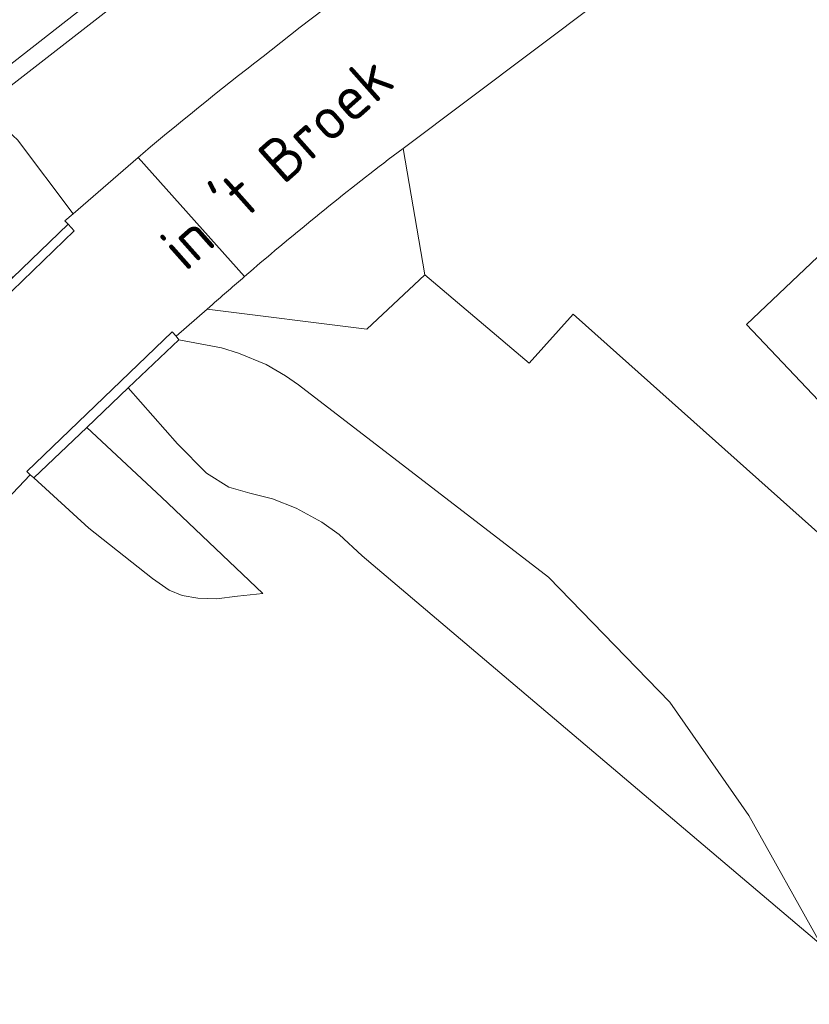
# Model space of a CAD drawing. Extents: x 184422 to 188298, y 343471 to 350189.
# Tile 490 of 513: x 187420 to 187452, y 349550 to 349590. Entities that reach past the tile are written whole.
import ezdxf
from ezdxf.enums import TextEntityAlignment as Align

# ---------------------------------------------------------------- set-up
doc = ezdxf.new("R2010")
doc.units = 0
for name, color, linetype, lineweight in [('B-WA-GR-GRAS-GV', 252, 'Continuous', 13), ('B-WA-GR-GROENVOORZIENING-GV', 252, 'Continuous', 18), ('B-WA-GW-TALUD_KRUIN-G', 252, 'Continuous', 18), ('B-WA-IE-TERREINAFSCHEIDING_KUNSTMATIG_MUUR-GV', 252, 'Continuous', 18), ('B-WA-OG-TERREIN_CULTUURSCHEIDING-GV', 252, 'Continuous', 18), ('B-WA-OG-TERREIN_ERF-GV', 252, 'Continuous', 18), ('B-WA-OG-TOPOGRAFIE-T18', 252, 'Continuous', 18), ('B-WA-VH-VERHARDING_ASFALT-GV', 252, 'Continuous', 18), ('B-WA-VH-VERHARDING_GESLOTEN-GV', 252, 'Continuous', 18), ('B-WA-VH-VERHARDING_OPEN-GV', 252, 'Continuous', 18)]:
    doc.layers.add(name, color=color, linetype=linetype, lineweight=lineweight)
doc.styles.add('NLCS-ISO-M1000-T18', font='NLCS-ISO.ttf', dxfattribs={"height": 1.8})

msp = doc.modelspace()

# ---------------------------------------------------------------- linework, layer by layer
at = {"layer": 'B-WA-GR-GRAS-GV', "flags": 128}
for points in [[(187421.531, 349582.014), (187421.394, 349582.142), (187421.732, 349582.435), (187419.456, 349585.459), (187419.103, 349585.788), (187418.724, 349586.088), (187418.322, 349586.359), (187417.902, 349586.596), (187417.833, 349586.631), (187417.252, 349586.179), (187417.183, 349586.27), (187415.346, 349584.827), (187415.673, 349584.607), (187415.966, 349584.344), (187418.105, 349581.613), (187419.25, 349579.823)], [(187421.531, 349582.014), (187421.394, 349582.142), (187421.732, 349582.435), (187419.456, 349585.459), (187419.103, 349585.788), (187418.724, 349586.088), (187418.322, 349586.359), (187417.902, 349586.596), (187417.833, 349586.631), (187417.252, 349586.179), (187417.183, 349586.27), (187415.346, 349584.827), (187415.673, 349584.607), (187415.966, 349584.344), (187418.105, 349581.613), (187419.25, 349579.823)], [(187421.531, 349582.014), (187421.394, 349582.142), (187421.732, 349582.435), (187419.456, 349585.459), (187419.103, 349585.788), (187418.724, 349586.088), (187418.322, 349586.359), (187417.902, 349586.596), (187417.833, 349586.631), (187417.252, 349586.179), (187417.183, 349586.27), (187415.346, 349584.827), (187415.673, 349584.607), (187415.966, 349584.344), (187418.105, 349581.613), (187419.25, 349579.823)], [(187423.98, 349575.313), (187426.002, 349573.034), (187427.181, 349571.826), (187428.093, 349571.258), (187428.958, 349571.009), (187429.886, 349570.784), (187430.844, 349570.4), (187431.897, 349569.826), (187432.609, 349569.315), (187433.552, 349568.446), (187452.314, 349552.543), (187449.364, 349557.824), (187446.13, 349562.471), (187441.165, 349567.571), (187430.941, 349575.442), (187430.417, 349575.808), (187429.618, 349576.273), (187428.492, 349576.738), (187427.8, 349576.956), (187426.047, 349577.285)], [(187423.98, 349575.313), (187426.002, 349573.034), (187427.181, 349571.826), (187428.093, 349571.258), (187428.958, 349571.009), (187429.886, 349570.784), (187430.844, 349570.4), (187431.897, 349569.826), (187432.609, 349569.315), (187433.552, 349568.446), (187452.314, 349552.543), (187449.364, 349557.824), (187446.13, 349562.471), (187441.165, 349567.571), (187430.941, 349575.442), (187430.417, 349575.808), (187429.618, 349576.273), (187428.492, 349576.738), (187427.8, 349576.956), (187426.047, 349577.285)], [(187423.98, 349575.313), (187426.002, 349573.034), (187427.181, 349571.826), (187428.093, 349571.258), (187428.958, 349571.009), (187429.886, 349570.784), (187430.844, 349570.4), (187431.897, 349569.826), (187432.609, 349569.315), (187433.552, 349568.446), (187452.314, 349552.543), (187449.364, 349557.824), (187446.13, 349562.471), (187441.165, 349567.571), (187430.941, 349575.442), (187430.417, 349575.808), (187429.618, 349576.273), (187428.492, 349576.738), (187427.8, 349576.956), (187426.047, 349577.285)], [(187429.488, 349566.906), (187425.338, 349570.844), (187422.29, 349573.701), (187420.121, 349571.632), (187422.369, 349569.579), (187424.973, 349567.523), (187425.65, 349567.041), (187426.193, 349566.823), (187426.835, 349566.712), (187427.598, 349566.69), (187428.454, 349566.804)], [(187429.488, 349566.906), (187425.338, 349570.844), (187422.29, 349573.701), (187420.121, 349571.632), (187422.369, 349569.579), (187424.973, 349567.523), (187425.65, 349567.041), (187426.193, 349566.823), (187426.835, 349566.712), (187427.598, 349566.69), (187428.454, 349566.804)], [(187429.488, 349566.906), (187425.338, 349570.844), (187422.29, 349573.701), (187420.121, 349571.632), (187422.369, 349569.579), (187424.973, 349567.523), (187425.65, 349567.041), (187426.193, 349566.823), (187426.835, 349566.712), (187427.598, 349566.69), (187428.454, 349566.804)]]:
    msp.add_lwpolyline(points, close=True, dxfattribs=at)
at = {"layer": 'B-WA-GR-GROENVOORZIENING-GV', "flags": 128}
for points in [[(187526.444, 349591.503), (187522.799, 349588.727), (187528.259, 349581.556), (187533.083, 349574.874), (187489.255, 349536.32), (187442.173, 349578.334), (187440.382, 349576.327), (187436.112, 349579.934)], [(187526.444, 349591.503), (187522.799, 349588.727), (187528.259, 349581.556), (187533.083, 349574.874), (187489.255, 349536.32), (187442.173, 349578.334), (187440.382, 349576.327), (187436.112, 349579.934)], [(187526.444, 349591.503), (187522.799, 349588.727), (187528.259, 349581.556), (187533.083, 349574.874), (187489.255, 349536.32), (187442.173, 349578.334), (187440.382, 349576.327), (187436.112, 349579.934)], [(187436.112, 349579.934), (187433.741, 349577.713), (187427.211, 349578.538), (187425.948, 349577.434), (187426.047, 349577.285), (187427.8, 349576.956), (187428.492, 349576.738), (187429.618, 349576.273), (187430.417, 349575.808), (187430.941, 349575.442), (187441.165, 349567.571), (187446.13, 349562.471), (187449.364, 349557.824), (187452.314, 349552.543), (187433.552, 349568.446), (187432.609, 349569.315), (187431.897, 349569.826), (187430.844, 349570.4), (187429.886, 349570.784), (187428.958, 349571.009), (187428.093, 349571.258), (187427.181, 349571.826), (187426.002, 349573.034), (187423.98, 349575.313), (187422.29, 349573.701), (187425.338, 349570.844), (187429.488, 349566.906), (187428.454, 349566.804), (187427.598, 349566.69), (187426.835, 349566.712), (187426.193, 349566.823), (187425.65, 349567.041), (187424.973, 349567.523), (187422.369, 349569.579), (187420.121, 349571.632), (187419.977, 349571.767), (187417.818, 349569.492)], [(187436.112, 349579.934), (187433.741, 349577.713), (187427.211, 349578.538), (187425.948, 349577.434), (187426.047, 349577.285), (187427.8, 349576.956), (187428.492, 349576.738), (187429.618, 349576.273), (187430.417, 349575.808), (187430.941, 349575.442), (187441.165, 349567.571), (187446.13, 349562.471), (187449.364, 349557.824), (187452.314, 349552.543), (187433.552, 349568.446), (187432.609, 349569.315), (187431.897, 349569.826), (187430.844, 349570.4), (187429.886, 349570.784), (187428.958, 349571.009), (187428.093, 349571.258), (187427.181, 349571.826), (187426.002, 349573.034), (187423.98, 349575.313), (187422.29, 349573.701), (187425.338, 349570.844), (187429.488, 349566.906), (187428.454, 349566.804), (187427.598, 349566.69), (187426.835, 349566.712), (187426.193, 349566.823), (187425.65, 349567.041), (187424.973, 349567.523), (187422.369, 349569.579), (187420.121, 349571.632), (187419.977, 349571.767), (187417.818, 349569.492)], [(187436.112, 349579.934), (187433.741, 349577.713), (187427.211, 349578.538), (187425.948, 349577.434), (187426.047, 349577.285), (187427.8, 349576.956), (187428.492, 349576.738), (187429.618, 349576.273), (187430.417, 349575.808), (187430.941, 349575.442), (187441.165, 349567.571), (187446.13, 349562.471), (187449.364, 349557.824), (187452.314, 349552.543), (187433.552, 349568.446), (187432.609, 349569.315), (187431.897, 349569.826), (187430.844, 349570.4), (187429.886, 349570.784), (187428.958, 349571.009), (187428.093, 349571.258), (187427.181, 349571.826), (187426.002, 349573.034), (187423.98, 349575.313), (187422.29, 349573.701), (187425.338, 349570.844), (187429.488, 349566.906), (187428.454, 349566.804), (187427.598, 349566.69), (187426.835, 349566.712), (187426.193, 349566.823), (187425.65, 349567.041), (187424.973, 349567.523), (187422.369, 349569.579), (187420.121, 349571.632), (187419.977, 349571.767), (187417.818, 349569.492)]]:
    msp.add_lwpolyline(points, dxfattribs=at)
at = {"layer": 'B-WA-GW-TALUD_KRUIN-G', "flags": 128}
for points in [[(187423.98, 349575.313), (187426.002, 349573.034), (187427.181, 349571.826), (187428.093, 349571.258), (187428.958, 349571.009), (187429.886, 349570.784), (187430.844, 349570.4), (187431.897, 349569.826), (187432.609, 349569.315), (187433.552, 349568.446), (187452.314, 349552.543)], [(187423.98, 349575.313), (187426.002, 349573.034), (187427.181, 349571.826), (187428.093, 349571.258), (187428.958, 349571.009), (187429.886, 349570.784), (187430.844, 349570.4), (187431.897, 349569.826), (187432.609, 349569.315), (187433.552, 349568.446), (187452.314, 349552.543)], [(187423.98, 349575.313), (187426.002, 349573.034), (187427.181, 349571.826), (187428.093, 349571.258), (187428.958, 349571.009), (187429.886, 349570.784), (187430.844, 349570.4), (187431.897, 349569.826), (187432.609, 349569.315), (187433.552, 349568.446), (187452.314, 349552.543)], [(187429.488, 349566.906), (187425.338, 349570.844), (187422.29, 349573.701)], [(187429.488, 349566.906), (187425.338, 349570.844), (187422.29, 349573.701)], [(187429.488, 349566.906), (187425.338, 349570.844), (187422.29, 349573.701)]]:
    msp.add_lwpolyline(points, dxfattribs=at)
at = {"layer": 'B-WA-IE-TERREINAFSCHEIDING_KUNSTMATIG_MUUR-GV', "flags": 128}
for points in [[(187421.531, 349582.014), (187419.25, 349579.823), (187417.708, 349578.341), (187417.551, 349578.19), (187416.157, 349576.852), (187415.576, 349576.294), (187415.842, 349576.017), (187421.777, 349581.732)], [(187421.531, 349582.014), (187419.25, 349579.823), (187417.708, 349578.341), (187417.551, 349578.19), (187416.157, 349576.852), (187415.576, 349576.294), (187415.842, 349576.017), (187421.777, 349581.732)], [(187421.531, 349582.014), (187419.25, 349579.823), (187417.708, 349578.341), (187417.551, 349578.19), (187416.157, 349576.852), (187415.576, 349576.294), (187415.842, 349576.017), (187421.777, 349581.732)], [(187422.29, 349573.701), (187423.98, 349575.313), (187426.047, 349577.285), (187425.948, 349577.434), (187425.782, 349577.604), (187419.84, 349571.896), (187419.977, 349571.767), (187420.121, 349571.632)], [(187422.29, 349573.701), (187423.98, 349575.313), (187426.047, 349577.285), (187425.948, 349577.434), (187425.782, 349577.604), (187419.84, 349571.896), (187419.977, 349571.767), (187420.121, 349571.632)], [(187422.29, 349573.701), (187423.98, 349575.313), (187426.047, 349577.285), (187425.948, 349577.434), (187425.782, 349577.604), (187419.84, 349571.896), (187419.977, 349571.767), (187420.121, 349571.632)]]:
    msp.add_lwpolyline(points, close=True, dxfattribs=at)
at = {"layer": 'B-WA-OG-TERREIN_CULTUURSCHEIDING-GV', "flags": 128}
for points in [[(187416.972, 349586.843), (187442.587, 349606.868)], [(187416.972, 349586.843), (187442.587, 349606.868)], [(187416.972, 349586.843), (187442.587, 349606.868)], [(187429.829, 349589.126), (187431.019, 349590.07), (187446.438, 349601.766), (187443.053, 349606.243), (187417.833, 349586.631), (187417.902, 349586.596), (187418.322, 349586.359), (187418.724, 349586.088), (187419.103, 349585.788), (187419.456, 349585.459), (187421.732, 349582.435), (187424.385, 349584.738), (187424.577, 349584.904)], [(187429.829, 349589.126), (187431.019, 349590.07), (187446.438, 349601.766), (187443.053, 349606.243), (187417.833, 349586.631), (187417.902, 349586.596), (187418.322, 349586.359), (187418.724, 349586.088), (187419.103, 349585.788), (187419.456, 349585.459), (187421.732, 349582.435), (187424.385, 349584.738), (187424.577, 349584.904)], [(187429.829, 349589.126), (187431.019, 349590.07), (187446.438, 349601.766), (187443.053, 349606.243), (187417.833, 349586.631), (187417.902, 349586.596), (187418.322, 349586.359), (187418.724, 349586.088), (187419.103, 349585.788), (187419.456, 349585.459), (187421.732, 349582.435), (187424.385, 349584.738), (187424.577, 349584.904)]]:
    msp.add_lwpolyline(points, dxfattribs=at)
at = {"layer": 'B-WA-OG-TERREIN_CULTUURSCHEIDING-GV'}
msp.add_lwpolyline([(187424.577, 349584.904, -0.011679), (187429.829, 349589.126)], format="xyb", dxfattribs=at)
msp.add_lwpolyline([(187424.577, 349584.904, -0.011679), (187429.829, 349589.126)], format="xyb", dxfattribs=at)
msp.add_lwpolyline([(187424.577, 349584.904, -0.011679), (187429.829, 349589.126)], format="xyb", dxfattribs=at)
at = {"layer": 'B-WA-OG-TERREIN_ERF-GV', "flags": 128}
msp.add_lwpolyline([(187445.915, 349593.154), (187435.22, 349585.108), (187436.112, 349579.934), (187440.382, 349576.327), (187442.173, 349578.334), (187489.255, 349536.32), (187533.083, 349574.874), (187528.259, 349581.556), (187525.483, 349579.442), (187520.801, 349575.877), (187519.865, 349575.164), (187508.939, 349589.591), (187506.165, 349587.474), (187506.359, 349587.22), (187502.797, 349584.502), (187498.822, 349581.469), (187493.186, 349588.854), (187491.199, 349587.337), (187487.154, 349591.194)], dxfattribs=at)
msp.add_lwpolyline([(187445.915, 349593.154), (187435.22, 349585.108), (187436.112, 349579.934), (187440.382, 349576.327), (187442.173, 349578.334), (187489.255, 349536.32), (187533.083, 349574.874), (187528.259, 349581.556), (187525.483, 349579.442), (187520.801, 349575.877), (187519.865, 349575.164), (187508.939, 349589.591), (187506.165, 349587.474), (187506.359, 349587.22), (187502.797, 349584.502), (187498.822, 349581.469), (187493.186, 349588.854), (187491.199, 349587.337), (187487.154, 349591.194)], dxfattribs=at)
msp.add_lwpolyline([(187445.915, 349593.154), (187435.22, 349585.108), (187436.112, 349579.934), (187440.382, 349576.327), (187442.173, 349578.334), (187489.255, 349536.32), (187533.083, 349574.874), (187528.259, 349581.556), (187525.483, 349579.442), (187520.801, 349575.877), (187519.865, 349575.164), (187508.939, 349589.591), (187506.165, 349587.474), (187506.359, 349587.22), (187502.797, 349584.502), (187498.822, 349581.469), (187493.186, 349588.854), (187491.199, 349587.337), (187487.154, 349591.194)], dxfattribs=at)
msp.add_lwpolyline([(187462.411, 349571.031), (187458.801, 349567.607), (187452.703, 349574.281), (187449.264, 349577.91), (187455.62, 349583.933), (187462.265, 349576.775), (187463.139, 349577.56), (187466.056, 349574.454)], close=True, dxfattribs=at)
msp.add_lwpolyline([(187462.411, 349571.031), (187458.801, 349567.607), (187452.703, 349574.281), (187449.264, 349577.91), (187455.62, 349583.933), (187462.265, 349576.775), (187463.139, 349577.56), (187466.056, 349574.454)], close=True, dxfattribs=at)
msp.add_lwpolyline([(187462.411, 349571.031), (187458.801, 349567.607), (187452.703, 349574.281), (187449.264, 349577.91), (187455.62, 349583.933), (187462.265, 349576.775), (187463.139, 349577.56), (187466.056, 349574.454)], close=True, dxfattribs=at)
at = {"layer": 'B-WA-VH-VERHARDING_ASFALT-GV', "flags": 128}
for points in [[(187456.029, 349600.833), (187456.51, 349601.217), (187513.416, 349644.426), (187512.641, 349645.447), (187510.884, 349647.764), (187509.808, 349649.182), (187509.493, 349649.597), (187447.497, 349602.57), (187446.438, 349601.766), (187431.019, 349590.07), (187429.829, 349589.126)], [(187456.029, 349600.833), (187456.51, 349601.217), (187513.416, 349644.426), (187512.641, 349645.447), (187510.884, 349647.764), (187509.808, 349649.182), (187509.493, 349649.597), (187447.497, 349602.57), (187446.438, 349601.766), (187431.019, 349590.07), (187429.829, 349589.126)], [(187456.029, 349600.833), (187456.51, 349601.217), (187513.416, 349644.426), (187512.641, 349645.447), (187510.884, 349647.764), (187509.808, 349649.182), (187509.493, 349649.597), (187447.497, 349602.57), (187446.438, 349601.766), (187431.019, 349590.07), (187429.829, 349589.126)], [(187434.615, 349584.653), (187435.22, 349585.108), (187445.915, 349593.154), (187446.647, 349593.631), (187447.448, 349593.985), (187456.029, 349600.833)], [(187434.615, 349584.653), (187435.22, 349585.108), (187445.915, 349593.154), (187446.647, 349593.631), (187447.448, 349593.985), (187456.029, 349600.833)], [(187434.615, 349584.653), (187435.22, 349585.108), (187445.915, 349593.154), (187446.647, 349593.631), (187447.448, 349593.985), (187456.029, 349600.833)], [(187424.577, 349584.904), (187424.385, 349584.738), (187428.731, 349579.866)], [(187424.577, 349584.904), (187424.385, 349584.738), (187428.731, 349579.866)], [(187424.577, 349584.904), (187424.385, 349584.738), (187428.731, 349579.866)], [(187428.731, 349579.866), (187424.385, 349584.738), (187421.732, 349582.435), (187421.394, 349582.142), (187421.531, 349582.014), (187421.777, 349581.732), (187415.842, 349576.017), (187415.576, 349576.294), (187415.422, 349576.436), (187411.171, 349571.991)], [(187428.731, 349579.866), (187424.385, 349584.738), (187421.732, 349582.435), (187421.394, 349582.142), (187421.531, 349582.014), (187421.777, 349581.732), (187415.842, 349576.017), (187415.576, 349576.294), (187415.422, 349576.436), (187411.171, 349571.991)], [(187428.731, 349579.866), (187424.385, 349584.738), (187421.732, 349582.435), (187421.394, 349582.142), (187421.531, 349582.014), (187421.777, 349581.732), (187415.842, 349576.017), (187415.576, 349576.294), (187415.422, 349576.436), (187411.171, 349571.991)], [(187419.977, 349571.767), (187419.84, 349571.896), (187425.782, 349577.604), (187425.948, 349577.434), (187427.211, 349578.538), (187427.434, 349578.733)], [(187419.977, 349571.767), (187419.84, 349571.896), (187425.782, 349577.604), (187425.948, 349577.434), (187427.211, 349578.538), (187427.434, 349578.733)], [(187419.977, 349571.767), (187419.84, 349571.896), (187425.782, 349577.604), (187425.948, 349577.434), (187427.211, 349578.538), (187427.434, 349578.733)], [(187410.675, 349562.576), (187411.43, 349563.27), (187414.909, 349566.469), (187417.818, 349569.492), (187419.977, 349571.767)], [(187410.675, 349562.576), (187411.43, 349563.27), (187414.909, 349566.469), (187417.818, 349569.492), (187419.977, 349571.767)], [(187410.675, 349562.576), (187411.43, 349563.27), (187414.909, 349566.469), (187417.818, 349569.492), (187419.977, 349571.767)]]:
    msp.add_lwpolyline(points, dxfattribs=at)
at = {"layer": 'B-WA-VH-VERHARDING_ASFALT-GV'}
for points in [[(187429.829, 349589.126, 0.011679), (187424.577, 349584.904)], [(187429.829, 349589.126, 0.011679), (187424.577, 349584.904)], [(187429.829, 349589.126, 0.011679), (187424.577, 349584.904)], [(187428.731, 349579.866, -0.01435), (187434.615, 349584.653)], [(187428.731, 349579.866, -0.01435), (187434.615, 349584.653)], [(187428.731, 349579.866, -0.01435), (187434.615, 349584.653)], [(187427.434, 349578.733, -0.003333), (187428.731, 349579.866)], [(187427.434, 349578.733, -0.003333), (187428.731, 349579.866)], [(187427.434, 349578.733, -0.003333), (187428.731, 349579.866)]]:
    msp.add_lwpolyline(points, format="xyb", dxfattribs=at)
at = {"layer": 'B-WA-VH-VERHARDING_GESLOTEN-GV', "flags": 128}
msp.add_lwpolyline([(187524.36, 349657.713), (187524.977, 349658.124), (187519.248, 349666.513), (187467.294, 349626.082), (187443.657, 349607.663), (187442.587, 349606.868), (187416.972, 349586.843), (187417.833, 349586.631), (187443.053, 349606.243), (187444.115, 349607.085), (187467.743, 349625.479), (187498.018, 349649.068), (187519.069, 349665.471)], close=True, dxfattribs=at)
msp.add_lwpolyline([(187524.36, 349657.713), (187524.977, 349658.124), (187519.248, 349666.513), (187467.294, 349626.082), (187443.657, 349607.663), (187442.587, 349606.868), (187416.972, 349586.843), (187417.833, 349586.631), (187443.053, 349606.243), (187444.115, 349607.085), (187467.743, 349625.479), (187498.018, 349649.068), (187519.069, 349665.471)], close=True, dxfattribs=at)
msp.add_lwpolyline([(187524.36, 349657.713), (187524.977, 349658.124), (187519.248, 349666.513), (187467.294, 349626.082), (187443.657, 349607.663), (187442.587, 349606.868), (187416.972, 349586.843), (187417.833, 349586.631), (187443.053, 349606.243), (187444.115, 349607.085), (187467.743, 349625.479), (187498.018, 349649.068), (187519.069, 349665.471)], close=True, dxfattribs=at)
at = {"layer": 'B-WA-VH-VERHARDING_OPEN-GV', "flags": 128}
for points in [[(187427.211, 349578.538), (187433.741, 349577.713), (187436.112, 349579.934), (187435.22, 349585.108), (187434.615, 349584.653)], [(187427.211, 349578.538), (187433.741, 349577.713), (187436.112, 349579.934), (187435.22, 349585.108), (187434.615, 349584.653)], [(187427.211, 349578.538), (187433.741, 349577.713), (187436.112, 349579.934), (187435.22, 349585.108), (187434.615, 349584.653)], [(187427.434, 349578.733), (187427.211, 349578.538)], [(187427.434, 349578.733), (187427.211, 349578.538)], [(187427.434, 349578.733), (187427.211, 349578.538)]]:
    msp.add_lwpolyline(points, dxfattribs=at)
at = {"layer": 'B-WA-VH-VERHARDING_OPEN-GV'}
for points in [[(187434.615, 349584.653, 0.01435), (187428.731, 349579.866)], [(187434.615, 349584.653, 0.01435), (187428.731, 349579.866)], [(187434.615, 349584.653, 0.01435), (187428.731, 349579.866)], [(187428.731, 349579.866, 0.003333), (187427.434, 349578.733)], [(187428.731, 349579.866, 0.003333), (187427.434, 349578.733)], [(187428.731, 349579.866, 0.003333), (187427.434, 349578.733)]]:
    msp.add_lwpolyline(points, format="xyb", dxfattribs=at)

# ---------------------------------------------------------------- texts
at = {"layer": 'B-WA-OG-TOPOGRAFIE-T18', "style": 'NLCS-ISO-M1000-T18'}
msp.add_text("in 't Broek", height=1.8, rotation=41.6, dxfattribs=at).set_placement((187429.927, 349584.674), align=Align.MIDDLE)
msp.add_text("in 't Broek", height=1.8, rotation=41.6, dxfattribs=at).set_placement((187429.927, 349584.674), align=Align.MIDDLE)
msp.add_text("in 't Broek", height=1.8, rotation=41.6, dxfattribs=at).set_placement((187429.927, 349584.674), align=Align.MIDDLE)

doc.saveas('drawing.dxf')
